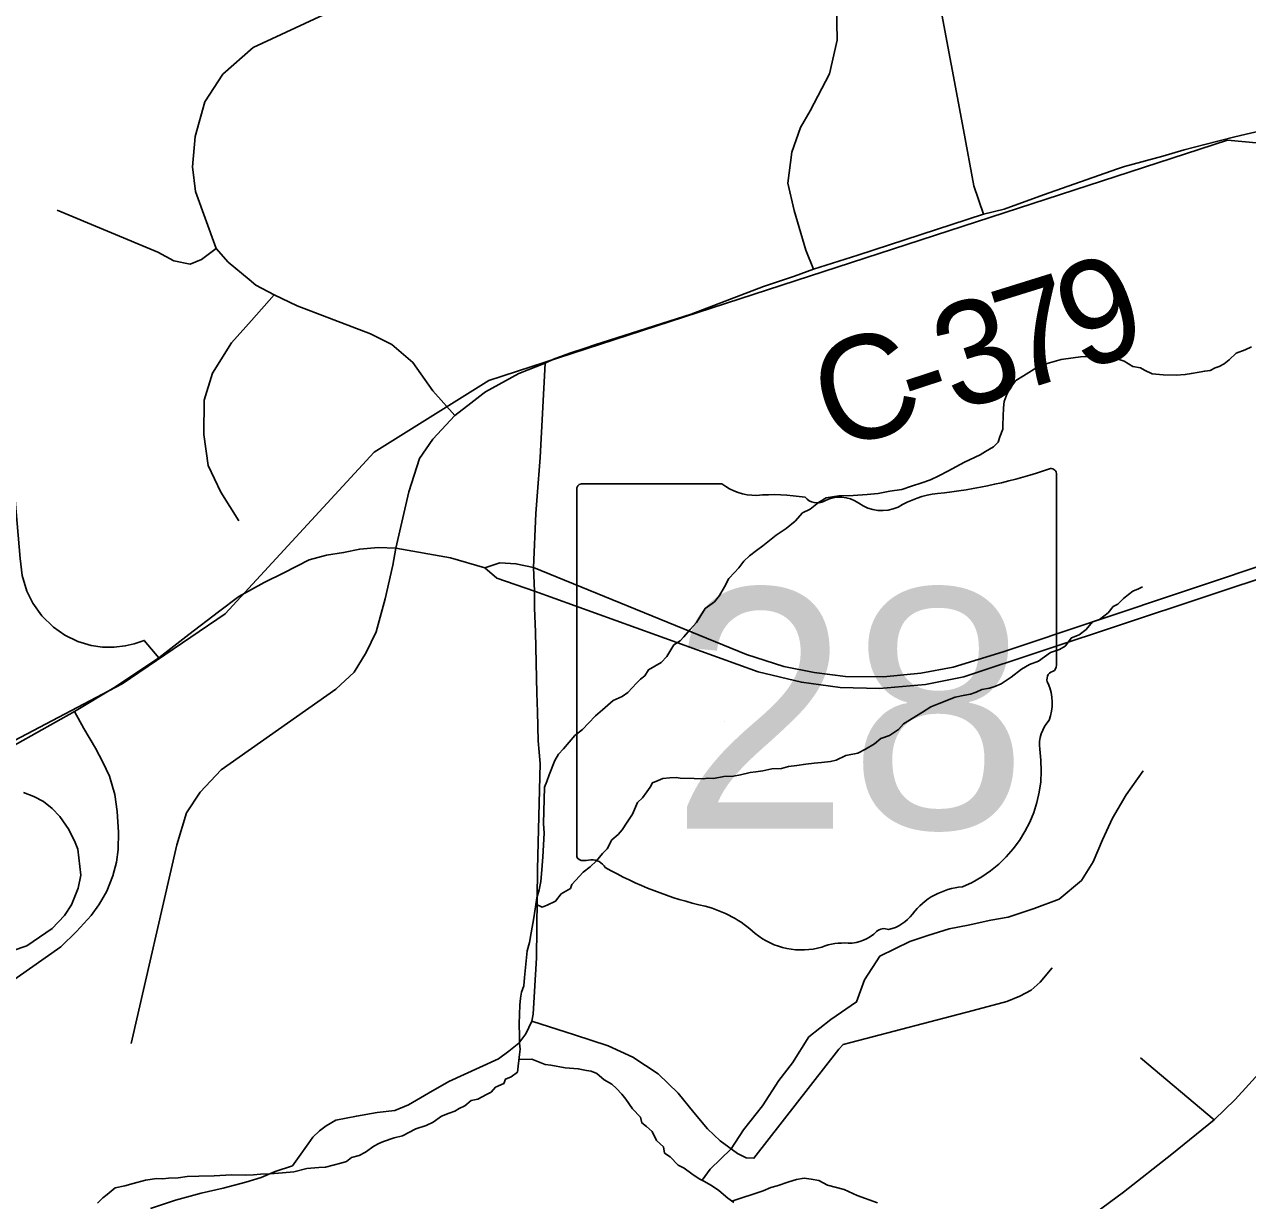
# Model space of a CAD drawing. Extents: x 44.2 to 78.2, y 4.5 to 26.5.
# Drawn here: x 51.048 to 51.721, y 22.487 to 23.133 of the extents above; entities that cross this region are included whole.
import ezdxf

# ---------------------------------------------------------------- set-up
doc = ezdxf.new("R2010")
doc.units = 0
for name, color, linetype in [('GM_X_County_Road', 7, 'Continuous'), ('GM_X_County_Road_Text', 7, 'Continuous'), ('GM_X_Interchange_Ramps', 7, 'Continuous'), ('GM_X_Minor_River', 7, 'Continuous'), ('GM_X_Rail_Line', 7, 'Continuous'), ('GM_X_State_Location', 7, 'Continuous'), ('GM_X_State_Route', 7, 'Continuous'), ('GM_X_State_Shield', 7, 'Continuous'), ('GM_X_Township_Road', 7, 'Continuous')]:
    doc.layers.add(name, color=color, linetype=linetype)

msp = doc.modelspace()

# ---------------------------------------------------------------- linework, layer by layer
at = {"layer": 'GM_X_County_Road'}
for points in [[(51.48206, 22.99839), (51.50642, 23.00601), (51.57553, 23.02846), (51.58674, 23.03128), (51.60837, 23.03916), (51.64918, 23.05349), (51.65292, 23.05483), (51.67403, 23.06043), (51.68569, 23.06384), (51.69705, 23.06676), (51.71353, 23.07098), (51.74254, 23.07778), (51.75197, 23.07997)], [(51.36189, 22.95665), (51.36578, 22.95795), (51.41486, 22.97352), (51.45453, 22.98881), (51.47158, 22.99449), (51.48206, 22.99839)], [(51.30021, 22.92984), (51.30167, 22.93099), (51.32006, 22.94101), (51.33454, 22.94666), (51.33919, 22.94885), (51.34802, 22.95212), (51.35703, 22.95504), (51.36189, 22.95665)], [(51.25247, 22.84503), (51.25953, 22.87592), (51.26554, 22.89431), (51.27289, 22.90495), (51.28492, 22.91799), (51.29365, 22.92462), (51.30021, 22.92984)]]:
    msp.add_lwpolyline(points, dxfattribs=at)
at = {"layer": 'GM_X_Interchange_Ramps'}
for points in [[(51.12221, 22.78472), (51.11418, 22.79428), (51.10871, 22.79237), (51.10379, 22.79125), (51.09767, 22.79057), (51.09122, 22.79069), (51.0851, 22.79159), (51.07777, 22.79375), (51.07059, 22.79718), (51.0643, 22.80152), (51.05786, 22.8078), (51.05289, 22.81477), (51.04962, 22.82141), (51.04704, 22.83), (51.04606, 22.8394), (51.04319, 22.87135), (51.04263, 22.90847), (51.03314, 22.90939)], [(51.09083, 22.65184), (51.09354, 22.65661), (51.09689, 22.66492), (51.09889, 22.67249), (51.09993, 22.67948), (51.10012, 22.68902), (51.09922, 22.70021), (51.09809, 22.70959), (51.09504, 22.71968), (51.09147, 22.72746), (51.08736, 22.73503), (51.08097, 22.74593), (51.07593, 22.75516)], [(51.0478, 22.71075), (51.05355, 22.70854), (51.05886, 22.70573), (51.06359, 22.7019), (51.06776, 22.6976), (51.07273, 22.69049), (51.07626, 22.68334), (51.07765, 22.67952), (51.0793, 22.6654), (51.07786, 22.65813), (51.07416, 22.64904), (51.07035, 22.64318), (51.06353, 22.63606), (51.0496, 22.62647), (51.04168, 22.62382)], [(50.92077, 22.49533), (50.9292, 22.49272), (50.93261, 22.50056), (50.94399, 22.52157), (50.95314, 22.5348), (50.96041, 22.54433), (50.96638, 22.55182), (50.97219, 22.55769), (50.97891, 22.56323), (51.06835, 22.62599), (51.07701, 22.63433), (51.08499, 22.64322), (51.08921, 22.64897), (51.09083, 22.65184)]]:
    msp.add_lwpolyline(points, dxfattribs=at)
at = {"layer": 'GM_X_Minor_River'}
for points in [[(51.41777, 22.80407), (51.42253, 22.8119), (51.42756, 22.81557), (51.4303, 22.81891), (51.43308, 22.82376), (51.43547, 22.82825), (51.43859, 22.83158), (51.44094, 22.83418), (51.44369, 22.83789), (51.4468, 22.84085), (51.45067, 22.84378), (51.45416, 22.84634), (51.46152, 22.85221), (51.46693, 22.85586), (51.47197, 22.8599), (51.47588, 22.86435), (51.48011, 22.86652), (51.48477, 22.87019), (51.48901, 22.87273), (51.49587, 22.87369), (51.50385, 22.87386), (51.51146, 22.87442), (51.51755, 22.87502), (51.52404, 22.87636), (51.53052, 22.87733), (51.53588, 22.87909), (51.54163, 22.88083), (51.54623, 22.88261), (51.55084, 22.88476), (51.55584, 22.88728), (51.56508, 22.89235), (51.57354, 22.8963), (51.57662, 22.89812), (51.58087, 22.90066), (51.58359, 22.90324), (51.58442, 22.90625), (51.58605, 22.91038), (51.58611, 22.91266), (51.58635, 22.92213), (51.58681, 22.92553), (51.58844, 22.93004), (51.59042, 22.9334), (51.59318, 22.93712), (51.59742, 22.93966), (51.60321, 22.9433), (51.61051, 22.94652), (51.61815, 22.9486), (51.62464, 22.94957), (51.62883, 22.95021), (51.63833, 22.95035), (51.64401, 22.94982), (51.6478, 22.94934), (51.6527, 22.94769), (51.65756, 22.94491), (51.66172, 22.94405), (51.66397, 22.94285), (51.6681, 22.94085), (51.67416, 22.94031), (51.68137, 22.94012), (51.68631, 22.94037), (51.68975, 22.94104), (51.69394, 22.94169), (51.697, 22.94236), (51.70005, 22.94266), (51.70274, 22.94411), (51.70504, 22.94481), (51.70773, 22.94625), (51.71045, 22.94846), (51.71434, 22.95215), (51.71932, 22.95391), (51.72278, 22.95572)], [(51.32945, 22.64934), (51.33293, 22.64779), (51.33562, 22.64886), (51.34023, 22.65101), (51.34337, 22.6551), (51.34838, 22.658), (51.3492, 22.66026), (51.35545, 22.66692), (51.35932, 22.66985), (51.36282, 22.67317), (51.36596, 22.67726), (51.36868, 22.67984), (51.37109, 22.68471), (51.37458, 22.68765), (51.37692, 22.69025), (51.37969, 22.69435), (51.38246, 22.69882), (51.38527, 22.70519), (51.388, 22.70778), (51.39036, 22.71113), (51.39233, 22.71373), (51.39352, 22.71597), (51.3966, 22.71741), (51.39928, 22.71848), (51.40309, 22.71876), (51.40651, 22.71905), (51.40878, 22.71861), (51.41637, 22.71841), (51.42131, 22.71828), (51.42397, 22.71859), (51.42701, 22.71851), (51.43273, 22.7195), (51.43806, 22.71974), (51.44187, 22.7204), (51.44722, 22.72177), (51.45027, 22.72207), (51.45408, 22.72273), (51.45905, 22.72374), (51.46437, 22.72398), (51.4682, 22.72502), (51.47277, 22.72565), (51.47772, 22.72628), (51.4823, 22.72692), (51.48648, 22.72719), (51.49143, 22.72782), (51.49449, 22.7285), (51.49987, 22.73101), (51.50636, 22.73236), (51.51059, 22.73453), (51.5156, 22.73743), (51.5191, 22.74037), (51.5237, 22.74214), (51.52602, 22.7436), (51.52872, 22.74543), (51.53145, 22.74839), (51.54187, 22.75494), (51.5465, 22.75785), (51.55111, 22.75963), (51.55993, 22.76319), (51.56527, 22.76418), (51.56833, 22.76486), (51.5714, 22.76592), (51.57447, 22.76736), (51.57867, 22.76801), (51.58173, 22.76906), (51.58518, 22.77049), (51.59059, 22.77414), (51.5964, 22.77854), (51.60064, 22.78108), (51.60563, 22.78285), (51.6122, 22.7876), (51.61718, 22.78937), (51.62027, 22.79119), (51.6238, 22.79564), (51.62802, 22.79743), (51.63189, 22.80036), (51.63542, 22.80444), (51.63925, 22.80585), (51.6439, 22.80953), (51.64664, 22.81287), (51.64934, 22.81431), (51.65245, 22.81726), (51.65516, 22.81947), (51.65749, 22.8213), (51.66056, 22.82274), (51.66287, 22.82382)], [(51.3204, 22.56673), (51.32071, 22.56962), (51.32042, 22.57304), (51.32051, 22.57683), (51.32031, 22.58366), (51.32056, 22.59389), (51.32104, 22.59767), (51.3215, 22.60107), (51.32273, 22.60445), (51.32322, 22.60899), (51.32374, 22.61466), (51.32473, 22.62374), (51.32599, 22.62825), (51.32688, 22.63354), (51.32823, 22.64185), (51.33002, 22.65279), (51.33127, 22.65731), (51.33215, 22.66184), (51.33269, 22.66827), (51.33325, 22.67546), (51.33396, 22.68834), (51.33371, 22.69365), (51.33422, 22.71373), (51.33543, 22.71674), (51.33667, 22.7205), (51.3399, 22.72837), (51.34189, 22.73174), (51.34462, 22.7347), (51.35088, 22.74211), (51.35514, 22.74542), (51.35827, 22.74875), (51.36217, 22.75282), (51.36605, 22.75613), (51.37188, 22.76128), (51.37687, 22.76343), (51.37996, 22.76562), (51.38465, 22.77081), (51.38699, 22.77302), (51.38931, 22.77486), (51.39129, 22.77822), (51.39823, 22.78221), (51.40135, 22.78554), (51.40531, 22.79188), (51.40878, 22.79406), (51.41074, 22.79629), (51.41426, 22.80037), (51.41777, 22.80407)], [(51.42085, 22.49764), (51.42521, 22.50375), (51.43683, 22.51493), (51.4435, 22.52544), (51.45402, 22.53854), (51.46304, 22.55242), (51.47046, 22.56216), (51.47948, 22.57643), (51.49146, 22.58607), (51.50571, 22.59568), (51.51013, 22.60775), (51.51838, 22.62089), (51.53487, 22.62893), (51.54481, 22.63216), (51.55666, 22.63573), (51.56696, 22.63781), (51.57955, 22.6406), (51.58908, 22.64232), (51.60323, 22.64699), (51.61701, 22.65204), (51.62937, 22.66244), (51.63566, 22.67258), (51.64084, 22.68464), (51.6464, 22.69669), (51.65388, 22.70946), (51.66327, 22.72258)], [(51.08841, 22.48507), (51.09152, 22.48802), (51.09385, 22.48985), (51.09812, 22.49353), (51.10346, 22.49453), (51.10806, 22.49593), (51.11494, 22.49765), (51.12104, 22.49862), (51.12445, 22.49853), (51.1275, 22.49883), (51.13282, 22.49907), (51.13778, 22.4997), (51.14424, 22.49991), (51.1526, 22.50007), (51.16211, 22.50058), (51.17008, 22.50038), (51.17426, 22.50064), (51.17807, 22.50093), (51.18339, 22.50117), (51.19024, 22.50174), (51.19634, 22.50234), (51.2036, 22.50405), (51.21007, 22.50464), (51.21387, 22.50492), (51.22228, 22.50697), (51.22535, 22.50803), (51.22806, 22.51024), (51.23226, 22.51126), (51.23573, 22.51307), (51.24037, 22.51636), (51.24306, 22.51781), (51.24575, 22.51887), (51.2515, 22.521), (51.25608, 22.52201), (51.2634, 22.526), (51.26914, 22.52774), (51.27299, 22.52953), (51.27763, 22.53283), (51.28185, 22.53461), (51.28491, 22.53567), (51.28723, 22.53713), (51.2903, 22.53856), (51.2938, 22.5415), (51.29761, 22.54216), (51.30223, 22.5447), (51.30493, 22.54614), (51.30727, 22.54874), (51.31188, 22.55089), (51.3127, 22.55314), (51.31577, 22.55458), (51.31926, 22.55714), (51.3204, 22.56673)], [(51.32008, 22.5641), (51.32722, 22.56419), (51.33456, 22.56129), (51.33758, 22.56083), (51.34552, 22.55949), (51.35273, 22.55892), (51.35726, 22.55805), (51.35991, 22.5576), (51.36292, 22.55638), (51.36701, 22.55286), (51.37113, 22.55048), (51.37373, 22.54814), (51.37669, 22.54502), (51.3789, 22.54231), (51.38256, 22.53691), (51.387, 22.53224), (51.38768, 22.52919), (51.39029, 22.52723), (51.39326, 22.52449), (51.39579, 22.5195), (51.3995, 22.51599), (51.40018, 22.51256), (51.40316, 22.51058), (51.4076, 22.50592), (51.41098, 22.50431), (51.41508, 22.50117), (51.41919, 22.49841), (51.42182, 22.4972), (51.42594, 22.49482), (51.43005, 22.49206), (51.43487, 22.48776), (51.43823, 22.4854)], [(51.43718, 22.48614), (51.45435, 22.4918), (51.45857, 22.49359), (51.46201, 22.49464), (51.46852, 22.49674), (51.47274, 22.49815), (51.47693, 22.49879), (51.48072, 22.49832), (51.48488, 22.49745), (51.48975, 22.49505), (51.4988, 22.49253), (51.50594, 22.48931), (51.51723, 22.48523)]]:
    msp.add_lwpolyline(points, dxfattribs=at)
at = {"layer": 'GM_X_Rail_Line'}
msp.add_lwpolyline([(53.13586, 22.93662), (51.70946, 23.06925), (51.30353, 22.9372), (51.24061, 22.89778), (51.15864, 22.80886), (51.10211, 22.77052), (50.54595, 22.47795)], dxfattribs=at)
at = {"layer": 'GM_X_State_Route'}
for points in [[(51.12221, 22.78472), (51.13862, 22.79763), (51.15497, 22.81007), (51.16626, 22.81836), (51.17317, 22.82228), (51.18008, 22.82619), (51.1909, 22.83149), (51.20485, 22.83853), (51.21445, 22.84113), (51.22371, 22.84259), (51.23265, 22.84454), (51.24273, 22.84536), (51.25247, 22.84503)], [(51.25247, 22.84503), (51.28242, 22.83971), (51.30134, 22.83428)], [(51.30134, 22.83428), (51.30957, 22.83691), (51.31845, 22.83642), (51.32815, 22.83444), (51.44527, 22.78657), (51.46567, 22.77999), (51.48245, 22.7767), (51.49956, 22.77457), (51.52045, 22.77424), (51.54101, 22.77638), (51.55878, 22.77967), (51.58625, 22.78805), (51.73907, 22.83921)], [(51.30134, 22.83428), (51.30792, 22.82852), (51.32864, 22.82145), (51.45169, 22.77703), (51.47538, 22.77128), (51.49676, 22.76848), (51.51831, 22.76782), (51.54348, 22.77012), (51.5647, 22.77424), (51.74022, 22.83247)], [(50.94914, 22.68778), (50.95933, 22.69286), (50.96707, 22.69682), (50.9894, 22.70822), (51.0131, 22.72011), (51.07593, 22.75516), (51.09748, 22.7682), (51.12221, 22.78472)]]:
    msp.add_lwpolyline(points, dxfattribs=at)
at = {"layer": 'GM_X_State_Shield'}
for p, q in [((51.61553, 22.78068), (51.61553, 22.88536)), ((51.35186, 22.87696), (51.35186, 22.67684)), ((51.43168, 22.8804), (51.35446, 22.8804)), ((51.6155, 22.7807), (51.61553, 22.78068))]:
    msp.add_line(p, q, dxfattribs=at)
for centre, radius, start, end in [((51.52161, 23.15323), 0.27962, 275.84447, 288.90645), ((51.61261, 22.8858), 0.00294, 351.86209, 97.738), ((51.35488, 22.87739), 0.00305, 98.1301, 188.1301), ((51.45006, 22.90363), 0.02963, 231.61951, 271.11188), ((51.55727, 22.81928), 0.05625, 97.34618, 120.76885), ((51.45989, 22.76805), 0.10636, 80.48669, 94.98827), ((51.48403, 22.87842), 0.00855, 219.79206, 297.10237), ((51.49658, 22.85529), 0.01777, 54.46668, 119.14113), ((51.51952, 22.88702), 0.02138, 233.85621, 294.82819), ((51.61485, 22.77299), 0.00454, 107.94398, 210.33697), ((51.6124, 22.78027), 0.00314, 289.60381, 7.73413), ((51.58595, 22.75976), 0.02727, 340.03296, 23.64957), ((51.62605, 22.73687), 0.01984, 136.8065, 186.92959), ((51.53727, 22.72355), 0.06994, 292.30889, 8.98584), ((51.35491, 22.6764), 0.00308, 171.95839, 258.30661), ((51.35538, 22.69687), 0.02352, 267.33899, 280.60386), ((51.36019, 22.66529), 0.00848, 29.74838, 93.27175), ((51.46725, 22.84509), 0.20192, 240.41292, 257.1985), ((51.56676, 22.62066), 0.0383, 94.40312, 142.57675), ((51.40705, 22.58693), 0.06318, 47.18416, 75.83597), ((51.51823, 22.65744), 0.0226, 282.87319, 323.27711), ((51.47538, 22.6643), 0.04009, 230.70037, 286.29184), ((51.50147, 22.64931), 0.02136, 268.77702, 315.54927), ((51.5208, 22.62993), 0.00601, 65.75173, 132.64842), ((51.49854, 22.59511), 0.03294, 85.69512, 111.20995)]:
    msp.add_arc(centre, radius, start, end, dxfattribs=at)
at = {"layer": 'GM_X_Township_Road'}
msp.add_line((51.70219, 22.53078), (51.66178, 22.56498), dxfattribs=at)
for points in [[(51.28492, 22.91799), (51.2728, 22.93145), (51.26187, 22.94711), (51.25021, 22.95695), (51.23856, 22.96278), (51.19821, 22.97814), (51.18556, 22.98423), (51.17556, 22.98961), (51.17178, 22.99271), (51.16035, 23.00222), (51.15377, 23.00967), (51.14234, 23.04109), (51.1408, 23.05463), (51.14222, 23.07124), (51.14745, 23.09024), (51.15742, 23.10543), (51.17403, 23.12015), (51.24621, 23.15386), (51.30319, 23.18093), (51.47278, 23.2412)], [(51.48206, 22.99839), (51.47771, 23.00885), (51.47143, 23.03053), (51.46799, 23.04564), (51.47009, 23.06254), (51.47491, 23.07621), (51.48014, 23.08526), (51.49074, 23.10567), (51.49502, 23.12418), (51.49459, 23.14338), (51.48096, 23.21871), (51.47278, 23.2412)], [(51.57553, 23.02846), (51.5702, 23.04405), (51.56437, 23.0748), (51.53733, 23.21948)], [(51.15377, 23.00967), (51.14558, 23.00368), (51.13948, 23.00103), (51.13049, 23.00299), (51.12163, 23.0076), (51.06634, 23.03075)], [(51.16614, 22.85994), (51.15636, 22.8758), (51.14926, 22.89044), (51.14702, 22.90739), (51.14711, 22.92636), (51.15163, 22.94125), (51.16223, 22.95784), (51.17305, 22.97005), (51.18556, 22.98423)], [(51.33015, 22.87366), (51.33175, 22.89489), (51.33454, 22.94666)], [(51.33029, 22.75507), (51.33001, 22.76537), (51.32923, 22.79886), (51.32866, 22.81222), (51.32864, 22.82145), (51.32815, 22.83444), (51.32943, 22.8641), (51.33015, 22.87366)], [(51.25247, 22.84503), (51.25076, 22.83568), (51.24662, 22.81724), (51.24171, 22.799), (51.23607, 22.78762), (51.22951, 22.77682), (51.21949, 22.76755), (51.15642, 22.72312), (51.14496, 22.71093), (51.13737, 22.69962), (51.13214, 22.68191), (51.10706, 22.57279)], [(51.19567, 22.5055), (51.19942, 22.51078), (51.20437, 22.5176), (51.20692, 22.52135), (51.2105, 22.52476), (51.21425, 22.52765), (51.2194, 22.53073), (51.23078, 22.53294), (51.2422, 22.53481), (51.25191, 22.536), (51.25941, 22.53907), (51.2705, 22.54548), (51.28159, 22.55189), (51.29844, 22.55969), (51.30883, 22.56446), (51.31463, 22.56855), (51.32008, 22.57299), (51.324, 22.5781), (51.32718, 22.58507), (51.32792, 22.58891), (51.32866, 22.60133), (51.32969, 22.61995), (51.33032, 22.66852), (51.33173, 22.72665), (51.33072, 22.73916), (51.33029, 22.75507)], [(51.32718, 22.58507), (51.35063, 22.57758), (51.36924, 22.57147), (51.38271, 22.56522), (51.39673, 22.55619), (51.40757, 22.5455), (51.41618, 22.53481), (51.42381, 22.52592), (51.43076, 22.51925), (51.43548, 22.51578), (51.4402, 22.51245), (51.44493, 22.50995), (51.44928, 22.50979), (51.49598, 22.56962), (51.49831, 22.57223), (51.5025, 22.57328), (51.5697, 22.59099), (51.5882, 22.59587), (51.59545, 22.59877), (51.60159, 22.60206), (51.6066, 22.60652), (51.61321, 22.61436)], [(51.63697, 22.47981), (51.65233, 22.49105), (51.67895, 22.51204), (51.70219, 22.53078), (51.71381, 22.54203), (51.72881, 22.55852), (51.73818, 22.56302), (51.75055, 22.5634), (51.76967, 22.56077), (51.78579, 22.5589), (51.79403, 22.55665), (51.81465, 22.55177), (51.8289, 22.54728), (51.84089, 22.54315), (51.85438, 22.5379), (51.86938, 22.53078), (51.88325, 22.52403), (51.89651, 22.51879)], [(51.11762, 22.48215), (51.13143, 22.48675), (51.1454, 22.4905), (51.1575, 22.4934), (51.17011, 22.49664), (51.17846, 22.49919), (51.18613, 22.50243), (51.19567, 22.5055)]]:
    msp.add_lwpolyline(points, dxfattribs=at)

# ---------------------------------------------------------------- texts
at = {"layer": 'GM_X_County_Road_Text'}
for s, rotation, p in [('9', 19.68716, (51.62874, 22.94158)), ('7', 17.27145, (51.59284, 22.93036)), ('3', 17.99884, (51.55973, 22.9196)), ('C', 18.18687, (51.49327, 22.89778)), ('-', 18.15355, (51.5376, 22.91234))]:
    msp.add_text(s, height=0.05682, rotation=rotation, dxfattribs=at).set_placement(p)
at = {"layer": 'GM_X_State_Location'}
for s, p in [('s', (51.48073, 22.76359)), ('r', (51.48072, 22.76359))]:
    msp.add_text(s, height=0.000189, dxfattribs=at).set_placement(p)
msp.add_text('28', height=0.000189, rotation=0.00001, dxfattribs=at).set_placement((51.43303, 22.74982))
at = {"layer": 'GM_X_State_Shield'}
msp.add_text('28', height=0.131836, dxfattribs=at).set_placement((51.40359, 22.69095))

doc.saveas('drawing.dxf')
